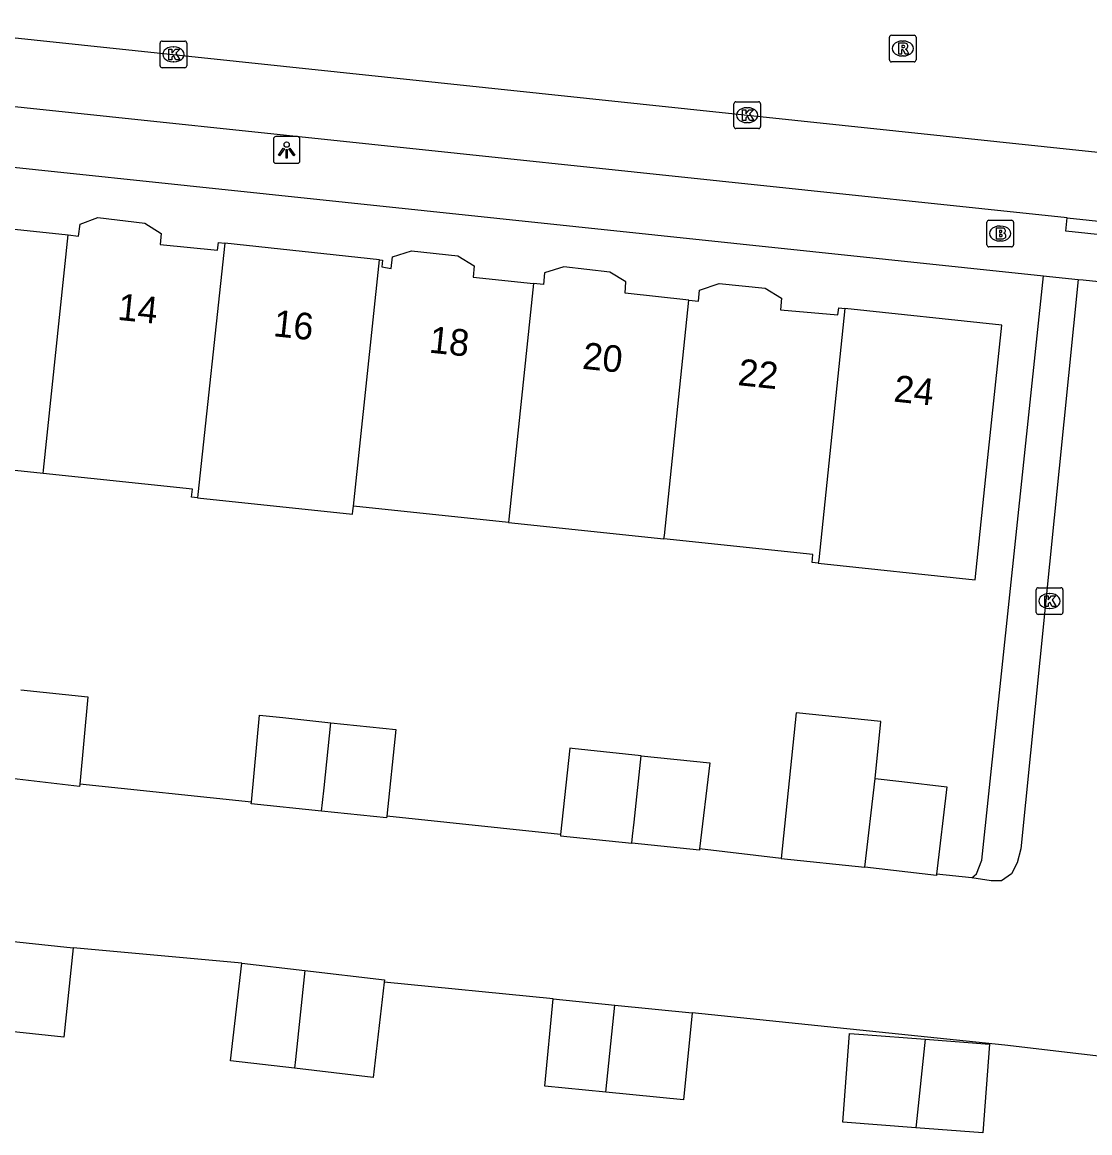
# Model space of a CAD drawing. Extents: x 163010 to 163853, y 382793 to 383982.
# Drawn here: x 163290.62 to 163330.68, y 383288.06 to 383329.72 of the extents above; entities that cross this region are included whole.
import ezdxf

# ---------------------------------------------------------------- set-up
doc = ezdxf.new("R2010")
doc.units = 0
for name, color, linetype in [('IMGEO_Brandkraan', 7, 'Continuous'), ('IMGEO_Kolk', 7, 'Continuous'), ('IMGEO_Lichtpunt', 7, 'Continuous'), ('IMGEO_Pand', 7, 'Continuous'), ('IMGEO_Pand_nummerreeks', 7, 'Continuous'), ('IMGEO_Rijbaan_lokaal_open', 7, 'Continuous'), ('IMGEO_Rioolput', 7, 'Continuous'), ('IMGEO_Voetpad_open', 7, 'Continuous')]:
    doc.layers.add(name, color=color, linetype=linetype)

msp = doc.modelspace()

# ---------------------------------------------------------------- linework, layer by layer
at = {"layer": 'IMGEO_Brandkraan'}
for p, q in [((163326.815, 383321.366), (163326.815, 383322.218)), ((163326.89, 383322.292), (163327.742, 383322.292)), ((163327.303, 383322.072), (163327.328, 383322.072)), ((163327.816, 383322.218), (163327.816, 383321.366)), ((163327.742, 383321.292), (163326.89, 383321.292)), ((163327.326, 383321.512), (163327.301, 383321.512))]:
    msp.add_line(p, q, dxfattribs=at)
for points in [[(163326.815, 383321.366), (163326.815, 383322.218)], [(163326.89, 383322.292), (163327.742, 383322.292)], [(163327.163, 383321.992), (163327.163, 383321.592), (163327.376, 383321.592)], [(163327.394, 383321.992), (163327.163, 383321.992)], [(163327.816, 383322.218), (163327.816, 383321.366)], [(163327.342, 383321.911), (163327.288, 383321.911), (163327.288, 383321.835)], [(163327.288, 383321.835), (163327.341, 383321.835)], [(163327.35, 383321.759), (163327.288, 383321.759), (163327.288, 383321.678)], [(163327.288, 383321.678), (163327.35, 383321.678)], [(163327.742, 383321.292), (163326.89, 383321.292)]]:
    msp.add_lwpolyline(points, dxfattribs=at)
for centre, radius, start, end in [((163326.892, 383322.216), 0.0765, 91.552, 178.448), ((163326.892, 383322.216), 0.0765, 91.552, 178.448), ((163327.398, 383321.847), 0.145, 59.4692, 91.5367), ((163327.423, 383321.894), 0.0922, 285.5137, 58.1501), ((163327.74, 383322.216), 0.0765, 1.552, 88.448), ((163327.74, 383322.216), 0.0765, 1.552, 88.448), ((163327.343, 383321.873), 0.0379, 267.8285, 90.9355), ((163327.351, 383321.718), 0.0404, 269.8759, 90.5077), ((163327.382, 383321.843), 0.251, 268.6676, 293.5347), ((163327.428, 383321.702), 0.105, 301.3115, 78.989), ((163326.892, 383321.368), 0.0765, 181.552, 268.448), ((163326.892, 383321.368), 0.0765, 181.552, 268.448), ((163327.74, 383321.368), 0.0765, 271.552, 358.448), ((163327.74, 383321.368), 0.0765, 271.552, 358.448)]:
    msp.add_arc(centre, radius, start, end, dxfattribs=at)
for centre, major_axis, ratio, start_param, end_param in [((163327.302, 383321.792), (-0.387, 0.002), 0.722429, 4.712389, 7.853982), ((163327.327, 383321.792), (-0.39, 0.002), 0.717154, 1.570796, 4.712389)]:
    msp.add_ellipse(centre, major_axis=major_axis, ratio=ratio, start_param=start_param, end_param=end_param, dxfattribs=at)
at = {"layer": 'IMGEO_Kolk'}
for p, q in [((163295.796, 383328.085), (163295.796, 383328.937)), ((163295.871, 383329.011), (163296.723, 383329.011)), ((163296.284, 383328.791), (163296.309, 383328.791)), ((163296.797, 383328.937), (163296.797, 383328.085)), ((163296.307, 383328.231), (163296.282, 383328.231)), ((163296.723, 383328.011), (163295.871, 383328.011)), ((163317.324, 383325.806), (163317.324, 383326.658)), ((163317.399, 383326.732), (163318.251, 383326.732)), ((163318.325, 383326.658), (163318.325, 383325.806)), ((163317.812, 383326.512), (163317.837, 383326.512)), ((163318.251, 383325.732), (163317.399, 383325.732)), ((163317.835, 383325.952), (163317.81, 383325.952)), ((163328.668, 383307.58), (163328.668, 383308.432)), ((163328.743, 383308.506), (163329.595, 383308.506)), ((163329.156, 383308.286), (163329.181, 383308.286)), ((163329.669, 383308.432), (163329.669, 383307.58)), ((163329.595, 383307.506), (163328.743, 383307.506)), ((163329.179, 383307.726), (163329.154, 383307.726))]:
    msp.add_line(p, q, dxfattribs=at)
for points in [[(163295.796, 383328.085), (163295.796, 383328.937)], [(163295.871, 383329.011), (163296.723, 383329.011)], [(163296.117, 383328.711), (163296.24, 383328.711), (163296.24, 383328.56), (163296.37, 383328.711), (163296.534, 383328.711), (163296.388, 383328.56), (163296.541, 383328.311), (163296.389, 383328.311), (163296.304, 383328.475), (163296.24, 383328.408), (163296.24, 383328.311), (163296.117, 383328.311), (163296.117, 383328.711)], [(163296.797, 383328.937), (163296.797, 383328.085)], [(163296.723, 383328.011), (163295.871, 383328.011)], [(163317.324, 383325.806), (163317.324, 383326.658)], [(163317.399, 383326.732), (163318.251, 383326.732)], [(163318.325, 383326.658), (163318.325, 383325.806)], [(163317.645, 383326.432), (163317.768, 383326.432), (163317.768, 383326.281), (163317.898, 383326.432), (163318.062, 383326.432), (163317.916, 383326.281), (163318.069, 383326.032), (163317.917, 383326.032), (163317.832, 383326.196), (163317.768, 383326.129), (163317.768, 383326.032), (163317.645, 383326.032), (163317.645, 383326.432)], [(163318.251, 383325.732), (163317.399, 383325.732)], [(163328.668, 383307.58), (163328.668, 383308.432)], [(163328.743, 383308.506), (163329.595, 383308.506)], [(163329.669, 383308.432), (163329.669, 383307.58)], [(163328.989, 383308.206), (163329.112, 383308.206), (163329.112, 383308.055), (163329.242, 383308.206), (163329.406, 383308.206), (163329.26, 383308.055), (163329.413, 383307.806), (163329.261, 383307.806), (163329.176, 383307.97), (163329.112, 383307.903), (163329.112, 383307.806), (163328.989, 383307.806), (163328.989, 383308.206)], [(163329.595, 383307.506), (163328.743, 383307.506)]]:
    msp.add_lwpolyline(points, dxfattribs=at)
for centre, start, end in [((163295.873, 383328.935), 91.552, 178.448), ((163295.873, 383328.935), 91.552, 178.448), ((163296.721, 383328.935), 1.552, 88.448), ((163296.721, 383328.935), 1.552, 88.448), ((163295.873, 383328.087), 181.552, 268.448), ((163295.873, 383328.087), 181.552, 268.448), ((163296.721, 383328.087), 271.552, 358.448), ((163296.721, 383328.087), 271.552, 358.448), ((163317.401, 383326.656), 91.552, 178.448), ((163317.401, 383326.656), 91.552, 178.448), ((163318.249, 383326.656), 1.552, 88.448), ((163318.249, 383326.656), 1.552, 88.448), ((163317.401, 383325.808), 181.552, 268.448), ((163317.401, 383325.808), 181.552, 268.448), ((163318.249, 383325.808), 271.552, 358.448), ((163318.249, 383325.808), 271.552, 358.448), ((163328.745, 383308.43), 91.552, 178.448), ((163328.745, 383308.43), 91.552, 178.448), ((163329.593, 383308.43), 1.552, 88.448), ((163329.593, 383308.43), 1.552, 88.448), ((163328.745, 383307.582), 181.552, 268.448), ((163328.745, 383307.582), 181.552, 268.448), ((163329.593, 383307.582), 271.552, 358.448), ((163329.593, 383307.582), 271.552, 358.448)]:
    msp.add_arc(centre, 0.0765, start, end, dxfattribs=at)
for centre, major_axis, ratio, start_param, end_param in [((163296.283, 383328.511), (-0.387, 0.002), 0.722429, 4.712389, 7.853982), ((163296.308, 383328.511), (-0.39, 0.002), 0.717154, 1.570796, 4.712389), ((163317.811, 383326.232), (-0.387, 0.002), 0.722429, 4.712389, 7.853982), ((163317.836, 383326.232), (-0.39, 0.002), 0.717154, 1.570796, 4.712389), ((163329.155, 383308.006), (-0.387, 0.002), 0.722429, 4.712389, 7.853982), ((163329.18, 383308.006), (-0.39, 0.002), 0.717154, 1.570796, 4.712389)]:
    msp.add_ellipse(centre, major_axis=major_axis, ratio=ratio, start_param=start_param, end_param=end_param, dxfattribs=at)
at = {"layer": 'IMGEO_Lichtpunt'}
for p, q in [((163300.045, 383325.331), (163300.045, 383324.524)), ((163300.045, 383325.331), (163300.045, 383324.524)), ((163300.947, 383325.426), (163300.139, 383325.426)), ((163300.947, 383325.426), (163300.139, 383325.426)), ((163301.041, 383324.524), (163301.041, 383325.331)), ((163301.041, 383324.524), (163301.041, 383325.331)), ((163300.139, 383324.43), (163300.947, 383324.43)), ((163300.139, 383324.43), (163300.947, 383324.43))]:
    msp.add_line(p, q, dxfattribs=at)
for points in [[(163300.419, 383324.995), (163300.458, 383324.967), (163300.27, 383324.705), (163300.232, 383324.732), (163300.419, 383324.995)], [(163300.521, 383324.947), (163300.568, 383324.947), (163300.568, 383324.625), (163300.521, 383324.625), (163300.521, 383324.947)], [(163300.631, 383324.967), (163300.669, 383324.994), (163300.856, 383324.732), (163300.817, 383324.704), (163300.631, 383324.967)]]:
    msp.add_lwpolyline(points, dxfattribs=at)
msp.add_circle((163300.544, 383325.129), 0.0994, dxfattribs=at)
for centre, start, end in [((163300.139, 383325.331), 90, 180), ((163300.139, 383325.331), 90, 180), ((163300.947, 383325.331), 0, 90), ((163300.947, 383325.331), 0, 90), ((163300.139, 383324.524), 180, 270), ((163300.139, 383324.524), 180, 270), ((163300.947, 383324.524), 270, 0), ((163300.947, 383324.524), 270, 360)]:
    msp.add_arc(centre, 0.0946, start, end, dxfattribs=at)
at = {"layer": 'IMGEO_Pand'}
for points in [[(163286.559, 383322.664), (163286.659, 383322.654), (163286.628, 383322.344), (163287.041, 383322.334), (163287.088, 383322.731), (163287.773, 383322.97), (163289.511, 383322.786), (163290.132, 383322.402), (163290.093, 383321.982), (163292.348, 383321.739)], [(163292.348, 383321.739), (163292.737, 383321.697), (163292.79, 383322.141), (163293.464, 383322.388), (163295.228, 383322.18), (163295.836, 383321.792), (163295.793, 383321.381), (163297.95, 383321.162), (163297.987, 383321.45), (163298.219, 383321.425)], [(163291.403, 383312.789), (163291.416, 383312.916), (163292.348, 383321.739)], [(163298.219, 383321.425), (163297.217, 383312.005), (163297.203, 383311.876)], [(163304.03, 383320.81), (163298.219, 383321.425)], [(163304.03, 383320.81), (163304.137, 383320.799), (163304.11, 383320.545), (163304.47, 383320.483), (163304.515, 383320.918), (163305.228, 383321.14), (163306.962, 383320.952), (163307.575, 383320.578), (163307.545, 383320.153), (163309.811, 383319.914)], [(163303.047, 383311.563), (163304.03, 383320.81)], [(163315.632, 383319.295), (163313.239, 383319.555), (163313.276, 383319.975), (163312.671, 383320.347), (163310.942, 383320.544), (163310.215, 383320.318), (163310.18, 383319.875), (163309.811, 383319.914)], [(163309.811, 383319.914), (163308.883, 383311.081), (163308.869, 383310.95)], [(163315.632, 383319.295), (163315.992, 383319.256), (163316.036, 383319.673), (163316.77, 383319.913), (163318.493, 383319.738), (163319.107, 383319.37), (163319.067, 383318.933), (163321.225, 383318.738), (163321.257, 383318.999), (163321.493, 383318.974)], [(163314.701, 383310.336), (163314.715, 383310.468), (163315.632, 383319.295)], [(163321.493, 383318.974), (163320.506, 383309.557), (163320.492, 383309.423)], [(163320.492, 383309.423), (163326.373, 383308.803), (163326.856, 383313.388), (163327.379, 383318.36), (163321.493, 383318.974)], [(163291.403, 383312.789), (163285.708, 383313.389), (163285.676, 383313.09), (163285.539, 383313.104)], [(163297.203, 383311.876), (163296.976, 383311.9), (163297.008, 383312.199), (163291.403, 383312.789)], [(163297.203, 383311.876), (163303.016, 383311.264), (163303.029, 383311.394), (163303.047, 383311.563)], [(163308.869, 383310.95), (163303.047, 383311.563)], [(163308.869, 383310.95), (163314.701, 383310.336)], [(163320.492, 383309.423), (163320.257, 383309.448), (163320.289, 383309.747), (163314.701, 383310.336)], [(163290.57, 383304.678), (163293.087, 383304.41), (163292.778, 383301.138)], [(163299.22, 383300.465), (163299.528, 383303.726), (163300.402, 383303.633), (163302.206, 383303.442)], [(163322.623, 383301.354), (163322.833, 383303.487), (163319.663, 383303.818), (163319.093, 383298.348)], [(163301.857, 383300.128), (163301.891, 383300.448), (163301.949, 383301.002), (163302.206, 383303.442)], [(163302.206, 383303.442), (163304.643, 383303.183), (163304.301, 383299.935)], [(163313.843, 383302.206), (163311.838, 383302.418), (163311.255, 383302.48), (163311.164, 383302.49), (163310.824, 383299.254)], [(163313.498, 383298.923), (163313.526, 383299.191), (163313.581, 383299.715), (163313.843, 383302.206)], [(163313.843, 383302.206), (163316.417, 383301.932), (163316.04, 383298.71)], [(163292.778, 383301.138), (163292.77, 383301.055), (163290.22, 383301.347)], [(163322.233, 383298.02), (163322.623, 383301.354)], [(163322.623, 383301.354), (163323.624, 383301.237), (163325.315, 383301.04), (163324.931, 383297.758)], [(163301.857, 383300.128), (163299.214, 383300.402), (163299.22, 383300.465)], [(163304.301, 383299.935), (163304.295, 383299.876), (163301.857, 383300.128)], [(163310.824, 383299.254), (163310.818, 383299.201), (163313.498, 383298.923)], [(163316.04, 383298.71), (163316.034, 383298.661), (163313.498, 383298.923)], [(163319.093, 383298.348), (163322.233, 383298.02)], [(163324.931, 383297.758), (163324.925, 383297.706), (163322.233, 383298.02)], [(163289.585, 383295.31), (163292.537, 383294.998)], [(163292.537, 383294.998), (163292.183, 383291.647), (163289.233, 383291.959)], [(163300.841, 383290.481), (163298.433, 383290.761), (163298.858, 383294.419)], [(163298.858, 383294.419), (163301.228, 383294.144)], [(163301.228, 383294.144), (163300.877, 383290.804), (163300.841, 383290.481)], [(163301.228, 383294.144), (163304.21, 383293.798), (163304.2, 383293.711)], [(163304.2, 383293.711), (163303.785, 383290.139), (163300.841, 383290.481)], [(163312.515, 383289.589), (163310.225, 383289.816), (163310.549, 383293.081)], [(163310.549, 383293.081), (163312.858, 383292.852)], [(163312.515, 383289.589), (163312.858, 383292.852)], [(163312.858, 383292.852), (163315.763, 383292.563)], [(163315.763, 383292.563), (163315.439, 383289.298), (163312.515, 383289.589)], [(163324.15, 383288.25), (163321.407, 383288.456), (163321.42, 383288.622), (163321.657, 383291.785), (163322.19, 383291.745), (163324.499, 383291.572)], [(163324.499, 383291.572), (163326.915, 383291.391), (163326.666, 383288.061), (163324.15, 383288.25)], [(163324.499, 383291.572), (163324.162, 383288.358), (163324.15, 383288.25)]]:
    msp.add_lwpolyline(points, dxfattribs=at)
at = {"layer": 'IMGEO_Rijbaan_lokaal_open'}
for points in [[(163264.288, 383331.894), (163342.345, 383323.645)], [(163330.245, 383320.071), (163328.091, 383298.714), (163327.956, 383298.193), (163327.734, 383297.779), (163327.37, 383297.508), (163326.976, 383297.508), (163326.256, 383297.63)], [(163330.245, 383320.071), (163330.432, 383320.051), (163336.363, 383319.426)], [(163299.22, 383300.465), (163292.778, 383301.138)], [(163310.824, 383299.254), (163304.301, 383299.935)], [(163319.093, 383298.348), (163316.04, 383298.71)], [(163326.256, 383297.63), (163324.931, 383297.758)], [(163298.858, 383294.419), (163292.537, 383294.998)], [(163310.549, 383293.081), (163304.2, 383293.711)], [(163333.239, 383290.669), (163327.49, 383291.348), (163315.763, 383292.563)]]:
    msp.add_lwpolyline(points, dxfattribs=at)
at = {"layer": 'IMGEO_Rioolput'}
for p, q in [((163323.159, 383328.306), (163323.159, 383329.158)), ((163323.234, 383329.232), (163324.086, 383329.232)), ((163324.16, 383329.158), (163324.16, 383328.306)), ((163323.647, 383329.012), (163323.672, 383329.012)), ((163324.086, 383328.232), (163323.234, 383328.232)), ((163323.67, 383328.452), (163323.645, 383328.452))]:
    msp.add_line(p, q, dxfattribs=at)
for points in [[(163323.159, 383328.306), (163323.159, 383329.158)], [(163323.234, 383329.232), (163324.086, 383329.232)], [(163324.16, 383329.158), (163324.16, 383328.306)], [(163323.748, 383328.93), (163323.496, 383328.932), (163323.496, 383328.532)], [(163323.496, 383328.532), (163323.62, 383328.532), (163323.62, 383328.694), (163323.631, 383328.694)], [(163323.674, 383328.851), (163323.62, 383328.851), (163323.62, 383328.77)], [(163323.62, 383328.77), (163323.672, 383328.77)], [(163323.678, 383328.665), (163323.749, 383328.532), (163323.889, 383328.532), (163323.824, 383328.658)], [(163324.086, 383328.232), (163323.234, 383328.232)]]:
    msp.add_lwpolyline(points, dxfattribs=at)
for centre, radius, start, end in [((163323.236, 383329.156), 0.0765, 91.552, 178.448), ((163323.236, 383329.156), 0.0765, 91.552, 178.448), ((163324.084, 383329.156), 0.0765, 1.552, 88.448), ((163324.084, 383329.156), 0.0765, 1.552, 88.448), ((163323.63, 383328.641), 0.0533, 26.0293, 88.6989), ((163323.656, 383328.959), 0.19, 274.7715, 282.9687), ((163323.68, 383328.755), 0.0964, 77.0061, 93.1865), ((163323.694, 383328.812), 0.0378, 276.6634, 79.6772), ((163323.747, 383328.82), 0.109, 350.3612, 89.416), ((163323.745, 383328.82), 0.112, 277.5842, 350.9817), ((163323.729, 383328.605), 0.108, 29.5134, 73.7905), ((163323.236, 383328.308), 0.0765, 181.552, 268.448), ((163323.236, 383328.308), 0.0765, 181.552, 268.448), ((163324.084, 383328.308), 0.0765, 271.552, 358.448), ((163324.084, 383328.308), 0.0765, 271.552, 358.448)]:
    msp.add_arc(centre, radius, start, end, dxfattribs=at)
for centre, major_axis, ratio, start_param, end_param in [((163323.646, 383328.732), (-0.387, 0.002), 0.722429, 4.712389, 7.853982), ((163323.671, 383328.732), (-0.39, 0.002), 0.717154, 1.570796, 4.712389)]:
    msp.add_ellipse(centre, major_axis=major_axis, ratio=ratio, start_param=start_param, end_param=end_param, dxfattribs=at)
at = {"layer": 'IMGEO_Voetpad_open'}
for points in [[(163329.829, 383322.377), (163264.588, 383329.254)], [(163258.982, 383327.582), (163328.943, 383320.208)], [(163337.498, 383321.569), (163337.446, 383321.072), (163329.777, 383321.88), (163329.829, 383322.377)], [(163329.829, 383322.377), (163337.498, 383321.569)], [(163326.256, 383297.63), (163326.43, 383297.772), (163326.632, 383298.284), (163328.943, 383320.208)], [(163328.943, 383320.208), (163329.161, 383320.185), (163330.245, 383320.071)]]:
    msp.add_lwpolyline(points, dxfattribs=at)

# ---------------------------------------------------------------- texts
at = {"layer": 'IMGEO_Pand_nummerreeks'}
for s, rotation, p in [('14', 353.9873, (163294.172, 383318.559)), ('16', 353.9897, (163300.015, 383317.944)), ('18', 353.9897, (163305.86, 383317.329)), ('20', 353.9873, (163311.611, 383316.723)), ('22', 353.9873, (163317.447, 383316.108)), ('24', 353.9873, (163323.292, 383315.493))]:
    msp.add_text(s, height=1, rotation=rotation, dxfattribs=at).set_placement(p)

doc.saveas('drawing.dxf')
